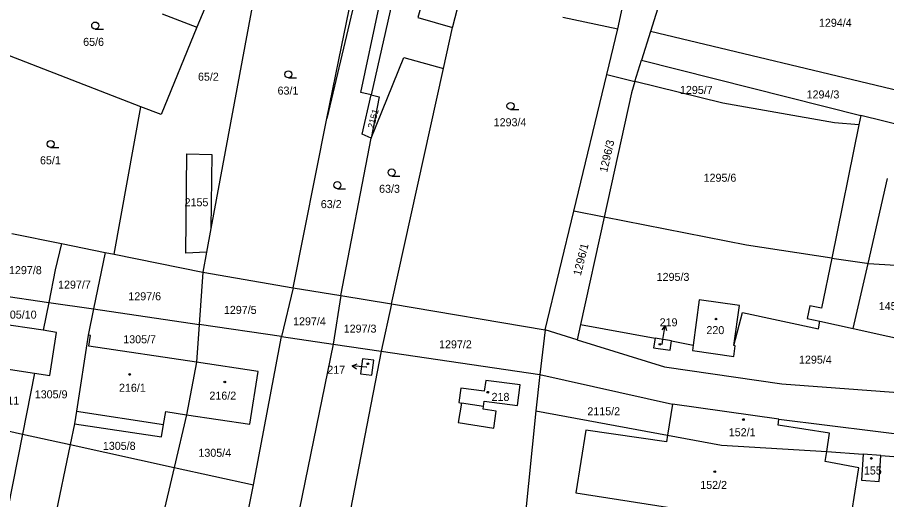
# Model space of a CAD drawing. Extents: x -755528 to -748832, y -1118122 to -1111095.
# Drawn here: x -750683.1 to -750498.5, y -1113795.7 to -1113693.4 of the extents above; entities that cross this region are included whole.
import ezdxf

# ---------------------------------------------------------------- set-up
doc = ezdxf.new("R2010")
doc.units = 0
for name, color, linetype in [('DZ_DO_ostatní', 7, 'Continuous'), ('DZ_DO_PUPFL', 7, 'Continuous'), ('DZ_NAD_ZPF', 7, 'Continuous'), ('legenda barvy', 7, 'Continuous'), ('legenda_text', 7, 'Continuous'), ('TZ_UMVŽST', 7, 'Continuous')]:
    doc.layers.add(name, color=color, linetype=linetype)

msp = doc.modelspace()

# ---------------------------------------------------------------- linework, layer by layer
at = {"layer": 'DZ_DO_ostatní'}
for p, q in [((-750595.41, -1113683.84), (-750598.08, -1113693.42)), ((-750598.08, -1113693.42), (-750590.7, -1113695.51)), ((-750502.47, -1113745.56), (-750498.35, -1113727.56)), ((-750505.64, -1113759.39), (-750502.47, -1113745.56)), ((-750584.11, -1113775.93), (-750588.76, -1113775.18)), ((-750670.55, -1113776.92), (-750652.05, -1113779.74))]:
    msp.add_line(p, q, dxfattribs=at)
at = {"layer": 'DZ_NAD_ZPF'}
for p, q in [((-750628.8, -1113667.14), (-750642.02, -1113738.14)), ((-750541.7, -1113674.15), (-750548.66, -1113696.39)), ((-750609.44, -1113681.25), (-750617.38, -1113714.81)), ((-750555.6, -1113695.8), (-750553.14, -1113684.03)), ((-750652.34, -1113692.61), (-750645, -1113695.43)), ((-750567.27, -1113693.37), (-750555.6, -1113695.8)), ((-750557.95, -1113705.52), (-750555.6, -1113695.8)), ((-750548.66, -1113696.39), (-750550.55, -1113702.44)), ((-750475.16, -1113713.99), (-750548.66, -1113696.39)), ((-750656.89, -1113712.33), (-750689.85, -1113699.57)), ((-750551.97, -1113706.99), (-750550.55, -1113702.44)), ((-750550.55, -1113702.44), (-750504, -1113714.18)), ((-750603.63, -1113754.15), (-750592.63, -1113704.23)), ((-750564.95, -1113734.49), (-750557.95, -1113705.52)), ((-750557.95, -1113705.52), (-750551.97, -1113706.99)), ((-750608, -1113709.82), (-750610.16, -1113709.31)), ((-750609.88, -1113718.15), (-750608, -1113709.82)), ((-750608, -1113709.82), (-750606.3, -1113710.22)), ((-750606.3, -1113710.22), (-750607.99, -1113719)), ((-750662.51, -1113743.62), (-750656.89, -1113712.33)), ((-750624.57, -1113750.73), (-750617.38, -1113714.81)), ((-750504, -1113714.18), (-750504.41, -1113716.19)), ((-750489.22, -1113717.91), (-750504, -1113714.18)), ((-750504.41, -1113716.19), (-750510.19, -1113744.43)), ((-750614.43, -1113752.38), (-750607.99, -1113719)), ((-750607.99, -1113719), (-750609.88, -1113718.15)), ((-750571.03, -1113759.68), (-750564.95, -1113734.49)), ((-750558.52, -1113735.76), (-750564.95, -1113734.49)), ((-750558.52, -1113735.76), (-750563.52, -1113758.51)), ((-750684.26, -1113739.23), (-750673.73, -1113741.35)), ((-750642.02, -1113738.14), (-750642.97, -1113743.21)), ((-750673.73, -1113741.35), (-750664.43, -1113743.23)), ((-750664.43, -1113743.23), (-750666.9, -1113755.23)), ((-750664.43, -1113743.23), (-750662.51, -1113743.62)), ((-750642.97, -1113743.21), (-750643.75, -1113747.41)), ((-750662.51, -1113743.62), (-750643.75, -1113747.41)), ((-750643.75, -1113747.41), (-750644.53, -1113758.52)), ((-750643.75, -1113747.41), (-750624.57, -1113750.73)), ((-750624.57, -1113750.73), (-750626.99, -1113761.1)), ((-750624.57, -1113750.73), (-750614.43, -1113752.38)), ((-750687.05, -1113752.27), (-750676.45, -1113753.83)), ((-750614.43, -1113752.38), (-750616.02, -1113762.71)), ((-750614.43, -1113752.38), (-750603.63, -1113754.15)), ((-750676.45, -1113753.83), (-750677.63, -1113759.76)), ((-750676.45, -1113753.83), (-750666.9, -1113755.23)), ((-750603.63, -1113754.15), (-750605.82, -1113764.21)), ((-750603.63, -1113754.15), (-750571.03, -1113759.68)), ((-750666.9, -1113755.23), (-750668.04, -1113760.76)), ((-750666.9, -1113755.23), (-750644.53, -1113758.52)), ((-750677.63, -1113759.76), (-750688.21, -1113758.16)), ((-750644.53, -1113758.52), (-750645.09, -1113766.51)), ((-750626.99, -1113761.1), (-750644.53, -1113758.52)), ((-750571.03, -1113759.68), (-750572.18, -1113769.16)), ((-750564.24, -1113761.77), (-750571.03, -1113759.68)), ((-750563.52, -1113758.51), (-750564.24, -1113761.77)), ((-750563.52, -1113758.51), (-750547.64, -1113761.45)), ((-750667.54, -1113760.85), (-750668.04, -1113760.76)), ((-750632.98, -1113792.5), (-750626.99, -1113761.1)), ((-750626.99, -1113761.1), (-750616.02, -1113762.71)), ((-750544.2, -1113761.96), (-750547.64, -1113761.45)), ((-750616.02, -1113762.71), (-750605.82, -1113764.21)), ((-750544.2, -1113761.96), (-750539.6, -1113762.94)), ((-750605.82, -1113764.21), (-750619.61, -1113835.03)), ((-750605.82, -1113764.21), (-750572.18, -1113769.16)), ((-750690.01, -1113767.27), (-750679.45, -1113768.86)), ((-750645.09, -1113766.51), (-750647.22, -1113777.66)), ((-750679.45, -1113768.86), (-750682.02, -1113781.77)), ((-750572.18, -1113769.16), (-750572.98, -1113776.85)), ((-750572.18, -1113769.16), (-750544, -1113775.45)), ((-750544, -1113775.45), (-750545.06, -1113781.98)), ((-750521.43, -1113778.62), (-750544, -1113775.45)), ((-750647.22, -1113777.66), (-750649.83, -1113788.82)), ((-750572.98, -1113776.85), (-750576.28, -1113808.6)), ((-750572.98, -1113776.85), (-750545.06, -1113781.98)), ((-750692.43, -1113779.5), (-750682.02, -1113781.77)), ((-750670.97, -1113779.6), (-750671.89, -1113783.99)), ((-750682.02, -1113781.77), (-750671.89, -1113783.99)), ((-750545.06, -1113781.98), (-750545.29, -1113783.44)), ((-750671.89, -1113783.99), (-750677.92, -1113812.71)), ((-750671.89, -1113783.99), (-750649.83, -1113788.82)), ((-750511.24, -1113785.44), (-750503.48, -1113786.01)), ((-750499.72, -1113786.31), (-750503.48, -1113786.01)), ((-750499.72, -1113786.31), (-750487.35, -1113787.31)), ((-750649.83, -1113788.82), (-750656.44, -1113817.12)), ((-750649.83, -1113788.82), (-750632.98, -1113792.5))]:
    msp.add_line(p, q, dxfattribs=at)
for points in [[(-750592.63, -1113704.23), (-750590.7, -1113695.51), (-750590.66, -1113695.32), (-750583.32, -1113667.22)], [(-750646.98, -1113673.23), (-750637.24, -1113676.97), (-750645, -1113695.43)], [(-750608.34, -1113676.58), (-750601.4, -1113680.66), (-750608, -1113709.82)], [(-750617.38, -1113714.81), (-750614.85, -1113702.39), (-750611.04, -1113683.71), (-750610.51, -1113681.55)], [(-750610.16, -1113709.31), (-750606.26, -1113691.06), (-750608.73, -1113690.47), (-750607.35, -1113680.66)], [(-750645, -1113695.43), (-750652.55, -1113714.01), (-750656.89, -1113712.33)], [(-750607.99, -1113719), (-750601.01, -1113701.9), (-750592.63, -1113704.23)], [(-750551.97, -1113706.99), (-750552.72, -1113709.37), (-750558.52, -1113735.76)], [(-750504.41, -1113716.19), (-750509.56, -1113715.79), (-750533.31, -1113711.58), (-750551.97, -1113706.99)], [(-750642.97, -1113743.21), (-750647.33, -1113743.41), (-750647.15, -1113722.32), (-750641.81, -1113722.5), (-750642.02, -1113738.14)], [(-750510.19, -1113744.43), (-750528.29, -1113741.73), (-750558.52, -1113735.76)], [(-750673.73, -1113741.35), (-750675.07, -1113746.9), (-750676.45, -1113753.83)], [(-750510.19, -1113744.43), (-750512.37, -1113755.09), (-750514.86, -1113754.58), (-750515.4, -1113757.25), (-750512.67, -1113757.85)], [(-750510.19, -1113744.43), (-750502.76, -1113745.54), (-750502.47, -1113745.56), (-750487.25, -1113746.48), (-750479.66, -1113746.94)], [(-750530.99, -1113763.01), (-750529.79, -1113754.48), (-750538.3, -1113753.32), (-750539.6, -1113762.94)], [(-750530.99, -1113763.01), (-750529.15, -1113755.97), (-750513.02, -1113759.46), (-750512.67, -1113757.85)], [(-750512.67, -1113757.85), (-750505.64, -1113759.39), (-750490.94, -1113762.6), (-750483.39, -1113764.25)], [(-750679.45, -1113768.86), (-750676.18, -1113769.35), (-750674.82, -1113760.19), (-750677.63, -1113759.76)], [(-750668.04, -1113760.76), (-750670.55, -1113776.92), (-750670.97, -1113779.6)], [(-750645.09, -1113766.51), (-750667.91, -1113763.09), (-750667.54, -1113760.85)], [(-750564.24, -1113761.77), (-750545.67, -1113767.49), (-750520.78, -1113771.12), (-750483.75, -1113773.87)], [(-750547.64, -1113761.45), (-750548, -1113763.47), (-750544.47, -1113763.95), (-750544.2, -1113761.96)], [(-750616.02, -1113762.71), (-750655.44, -1113954.92), (-750656.98, -1113962.87)], [(-750539.6, -1113762.94), (-750539.75, -1113764.07), (-750531, -1113765.29), (-750530.68, -1113763.05), (-750530.99, -1113763.01)], [(-750647.22, -1113777.66), (-750633.71, -1113779.69), (-750631.94, -1113768.49), (-750645.09, -1113766.51)], [(-750609.82, -1113765.83), (-750610.22, -1113769), (-750607.82, -1113769.28)], [(-750607.82, -1113769.28), (-750607.44, -1113766.08), (-750609.82, -1113765.83)], [(-750583.66, -1113770.38), (-750584, -1113772.67), (-750588.94, -1113772.01), (-750589.35, -1113775.09), (-750588.76, -1113775.18), (-750589.48, -1113779.33), (-750581.96, -1113780.53), (-750581.42, -1113776.94), (-750584.2, -1113776.51), (-750584.11, -1113775.93), (-750583.95, -1113774.76), (-750576.92, -1113775.68)], [(-750576.92, -1113775.68), (-750576.34, -1113771.33), (-750583.66, -1113770.38)], [(-750670.97, -1113779.6), (-750652.46, -1113782.35), (-750652.05, -1113779.74), (-750651.56, -1113777.01), (-750647.22, -1113777.66)], [(-750511.24, -1113785.44), (-750510.63, -1113781.6), (-750521.56, -1113779.86), (-750521.43, -1113778.62)], [(-750521.43, -1113778.62), (-750490.63, -1113782.43), (-750379.91, -1113791.76)], [(-750682.02, -1113781.77), (-750689.44, -1113819.04), (-750696.47, -1113853.81), (-750711.73, -1113927.62), (-750726.52, -1114009), (-750735.7, -1114074.08)], [(-750545.29, -1113783.44), (-750562.36, -1113780.95), (-750564.5, -1113794.22), (-750540.53, -1113797.95), (-750536.71, -1113799.35), (-750531.57, -1113800.11), (-750532.13, -1113803.44), (-750534.69, -1113803.06), (-750535.35, -1113807.43), (-750526.44, -1113808.76), (-750526.5, -1113809.3), (-750516.99, -1113810.76), (-750516.33, -1113805.85), (-750512.74, -1113806.39), (-750512.05, -1113803), (-750506.74, -1113803.79), (-750504.44, -1113788.89), (-750511.58, -1113787.57), (-750511.24, -1113785.44)], [(-750545.06, -1113781.98), (-750533.56, -1113784.1), (-750511.24, -1113785.44)], [(-750503.48, -1113786.01), (-750503.85, -1113791.53), (-750500.12, -1113791.79), (-750499.72, -1113786.31)], [(-750666.69, -1113961.47), (-750648.27, -1113866.49), (-750645.15, -1113853.14), (-750632.98, -1113792.5)]]:
    msp.add_lwpolyline(points, dxfattribs=at)
at = {"layer": 'legenda barvy'}
for p, q in [((-750545.581, -1113758.726), (-750546.232, -1113759.637)), ((-750546.05, -1113761.69), (-750545.581, -1113758.726)), ((-750545.581, -1113758.726), (-750545.243, -1113759.793)), ((-750546.21, -1113762.74), (-750546.05, -1113761.69)), ((-750612.02, -1113767.308), (-750610.978, -1113766.897)), ((-750609.03, -1113767.57), (-750612.02, -1113767.308)), ((-750612.02, -1113767.308), (-750611.066, -1113767.895)), ((-750608.9, -1113767.58), (-750609.03, -1113767.57))]:
    msp.add_line(p, q, dxfattribs=at)
at = {"layer": 'legenda_text'}
for centre in [(-750534.7568, -1113757.3592), (-750546.6668, -1113762.7392), (-750608.6668, -1113766.8592), (-750659.2368, -1113769.1192), (-750639.0568, -1113770.7192), (-750583.2168, -1113772.8792), (-750528.9168, -1113778.6792), (-750501.7568, -1113786.9292), (-750535.0168, -1113789.7292)]:
    msp.add_circle(centre, 0.175, dxfattribs=at)
at = {"layer": 'TZ_UMVŽST'}
for p, q in [((-750666.563, -1113695.88), (-750664.813, -1113695.88)), ((-750625.553, -1113706.22), (-750623.803, -1113706.22)), ((-750578.383, -1113712.93), (-750576.633, -1113712.93)), ((-750676.033, -1113721), (-750674.283, -1113721)), ((-750603.613, -1113727.04), (-750601.863, -1113727.04)), ((-750615.143, -1113729.72), (-750613.393, -1113729.72))]:
    msp.add_line(p, q, dxfattribs=at)
for centre in [(-750666.5629, -1113695.1298), (-750625.5529, -1113705.4698), (-750578.3829, -1113712.1798), (-750676.0329, -1113720.2498), (-750603.6129, -1113726.2898), (-750615.1429, -1113728.9698)]:
    msp.add_circle(centre, 0.75, dxfattribs=at)

# ---------------------------------------------------------------- texts
at = {"layer": 'DZ_DO_PUPFL'}
for s, p in [('1294/4', (-750512.89, -1113695.38)), ('65/6', (-750669.13, -1113699.43)), ('65/2', (-750644.75, -1113706.82)), ('63/1', (-750627.85, -1113709.77)), ('1295/7', (-750542.407, -1113709.63)), ('1294/3', (-750515.517, -1113710.58)), ('1293/4', (-750581.96, -1113716.48)), ('65/1', (-750678.29, -1113724.55)), ('1295/6', (-750537.387, -1113728.25)), ('63/3', (-750606.29, -1113730.59)), ('2155', (-750647.594, -1113733.45)), ('63/2', (-750618.67, -1113733.84)), ('1297/8', (-750684.877, -1113747.85)), ('1295/3', (-750547.357, -1113749.28)), ('1297/7', (-750674.457, -1113750.92)), ('1297/6', (-750659.537, -1113753.39)), ('145/2', (-750500.19, -1113755.47)), ('1305/10', (-750687.226, -1113757.28)), ('1297/5', (-750639.247, -1113756.28)), ('1297/4', (-750624.557, -1113758.7)), ('219', (-750546.72, -1113758.91)), ('1297/3', (-750613.807, -1113760.25)), ('220', (-750536.79, -1113760.57)), ('1305/7', (-750660.617, -1113762.51)), ('1297/2', (-750593.557, -1113763.58)), ('1295/4', (-750517.13, -1113766.83)), ('217', (-750617.29, -1113768.98)), ('216/1', (-750661.52, -1113772.79)), ('1305/9', (-750679.407, -1113774.18)), ('216/2', (-750642.32, -1113774.46)), ('1305/11', (-750690.936, -1113775.52)), ('218', (-750582.41, -1113774.73)), ('2115/2', (-750562.067, -1113777.78)), ('152/1', (-750532.04, -1113782.22)), ('1305/8', (-750664.947, -1113785.11)), ('1305/4', (-750644.657, -1113786.58)), ('155', (-750503.35, -1113790.34)), ('152/2', (-750538.1, -1113793.4))]:
    msp.add_text(s, height=1.7, dxfattribs=at).set_placement(p)
for s, height, rotation, p in [('2151', 1.4, 75, (-750607.417, -1113717.057)), ('1296/3', 1.7, 77, (-750557.879, -1113726.387)), ('1296/1', 1.7, 76, (-750563.47, -1113748.296))]:
    msp.add_text(s, height=height, rotation=rotation, dxfattribs=at).set_placement(p)

doc.saveas('drawing.dxf')
